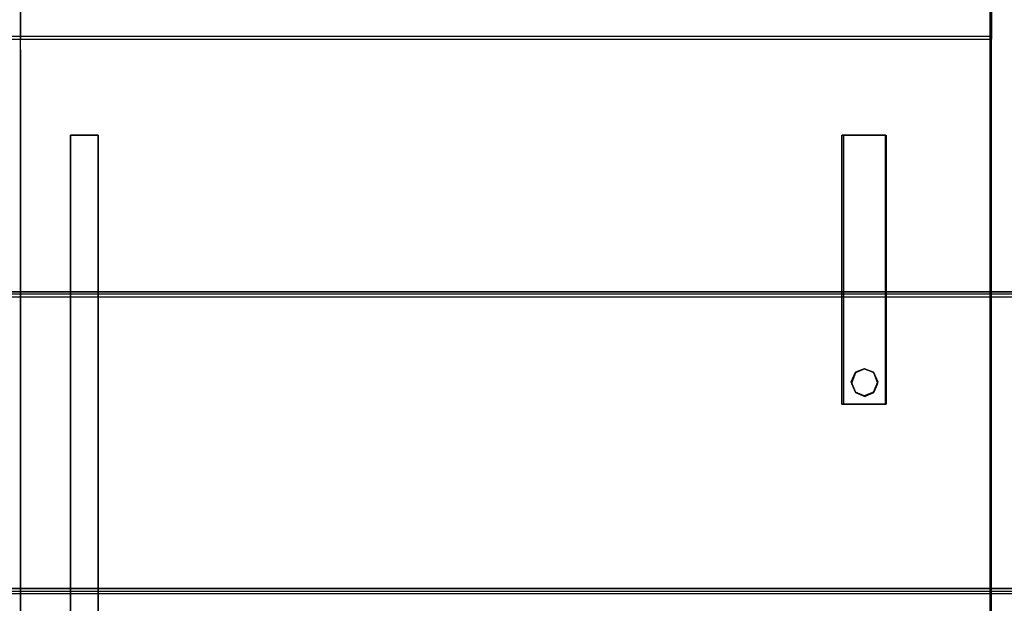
# Model space of a CAD drawing. Header units: millimetres. Extents: x -1290 to 1795, y -4192 to -1311.
# Tile 967 of 1056: x 1480.52 to 1484.17, y -2167.76 to -2165.6. Entities that reach past the tile are written whole.
import ezdxf

# ---------------------------------------------------------------- set-up
doc = ezdxf.new("R2010")
doc.units = ezdxf.units.MM
doc.layers.add('30', color=7, linetype='Continuous')
doc.layers.add('45', color=7, linetype='Continuous')
doc.layers.add('Aparatura', color=7, linetype='Continuous', lineweight=13)

# ---------------------------------------------------------------- blocks, each defined once
blk = doc.blocks.new('*U258')
at = {"layer": '30', "color": 7}
for points in [[(548.842747, -112.660752), (117.158256, -112.660752), (117.158256, -114.175659), (117.158256, -135.246649), (117.158256, -136.761557), (548.842747, -136.761557), (548.842747, -135.246649), (548.842747, -114.175659), (548.842747, -112.660752)], [(117.158256, -136.673578), (548.842747, -136.673578), (117.158256, -136.673578)], [(548.842747, -136.673578), (117.158256, -136.673578), (117.158256, -138.151425), (117.158256, -139.712923), (117.158256, -142.250357), (548.842747, -142.250357), (548.842747, -139.712923), (548.842747, -138.151425), (548.842747, -136.673578)], [(548.79978, -136.71667), (117.201224, -136.71667), (117.201224, -138.171678), (117.201224, -139.709045), (117.201224, -142.207266), (548.79978, -142.207266), (548.79978, -139.709045), (548.79978, -138.171678), (548.79978, -136.71667)], [(117.158256, -142.162378), (548.842747, -142.162378), (117.158256, -142.162378)]]:
    blk.add_lwpolyline(points, close=True, dxfattribs=at)
blk = doc.blocks.new('*U261')
at = {"layer": '45', "color": 139}
for points in [[(396.451079, -87.696317), (396.451079, -131.996338)], [(378.483471, -131.996338), (378.483471, -129.570637)], [(360.487218, -131.994542), (378.485261, -131.994542)], [(378.483471, -132.050203), (378.483471, -131.949655)], [(378.483471, -131.994542), (396.452869, -131.994542)], [(378.483471, -146.354838), (378.483471, -131.994542)], [(378.483471, -132.193841), (378.483471, -132.048407)], [(396.451079, -146.354838), (396.451079, -131.994542)], [(378.483471, -132.192046), (378.483471, -145.674349)], [(379.409064, -133.775664), (379.409064, -143.223511)], [(379.409064, -133.775664), (379.924675, -133.775664)], [(379.409064, -133.775664), (379.409064, -143.214533)], [(379.409064, -133.775664), (379.924675, -133.775664)], [(379.922885, -133.775664), (379.922885, -143.223511)], [(379.922885, -133.775664), (379.922885, -143.214533)], [(393.681461, -138.750955), (393.681461, -133.775664)], [(393.681461, -133.775664), (394.492474, -133.775664)], [(393.717267, -138.750955), (393.717267, -133.775664)], [(393.717267, -133.775664), (394.501425, -133.775664)], [(394.490683, -138.750955), (394.490683, -133.775664)], [(394.499635, -138.750955), (394.499635, -133.775664)], [(393.681461, -138.74916), (394.492474, -138.74916)], [(393.717267, -138.74916), (394.501425, -138.74916)]]:
    blk.add_lwpolyline(points, dxfattribs=at)
at = {"layer": '45', "color": 7}
blk.add_lwpolyline([(378.483471, -129.571877), (378.483471, -131.951606), (378.483471, -131.996338), (396.452869, -131.996338), (396.452869, -128.283602)], dxfattribs=at)
at = {"layer": '45', "color": 59}
for points in [[(378.483471, -129.571877), (378.483471, -131.951606), (378.483471, -131.996338), (396.452869, -131.996338), (396.452869, -128.283602)], [(379.409064, -143.214353), (379.409064, -133.775664), (379.922192, -133.775664), (379.922192, -143.214353)]]:
    blk.add_lwpolyline(points, dxfattribs=at)
at = {"layer": '45', "color": 7}
for points in [[(396.452869, -131.949655), (324.514406, -131.949655), (324.514406, -179.677258), (396.452869, -179.677258), (396.452869, -131.949655)], [(380.921442, -144.207428), (380.408314, -144.091122), (380.048224, -143.72431), (379.922192, -143.214353), (379.922192, -133.775664), (379.409064, -133.775664), (379.409064, -143.214353), (379.526094, -143.795883), (379.850174, -144.287948), (380.336296, -144.592133), (380.921442, -144.726332), (381.317541, -144.726332), (381.317541, -144.207428), (380.921442, -144.207428)], [(380.921442, -144.207428), (380.408314, -144.091122), (380.048224, -143.72431), (379.922192, -143.214353), (379.922192, -133.775664), (379.409064, -133.775664), (379.409064, -143.214353), (379.526094, -143.795883), (379.850174, -144.287948), (380.336296, -144.592133), (380.921442, -144.726332), (381.317541, -144.726332), (381.317541, -144.207428), (380.921442, -144.207428)], [(380.921442, -144.207428), (380.408314, -144.091122), (380.048224, -143.72431), (379.922192, -143.214353), (379.922192, -133.775664), (379.409064, -133.775664), (379.409064, -143.214353), (379.526094, -143.795883), (379.850174, -144.287948), (380.336296, -144.592133), (380.921442, -144.726332), (381.317541, -144.726332), (381.317541, -144.207428), (380.921442, -144.207428)], [(394.492474, -138.750955), (394.492474, -133.775664), (393.681461, -133.775664), (393.681461, -138.750955), (394.492474, -138.750955)], [(394.492474, -138.750955), (394.492474, -133.775664), (393.681461, -133.775664), (393.681461, -138.750955), (394.492474, -138.750955)], [(394.492474, -138.750955), (394.492474, -133.775664), (393.681461, -133.775664), (393.681461, -138.750955), (394.492474, -138.750955)], [(394.268098, -138.158445), (394.349248, -138.337994), (394.268098, -138.52652), (394.096781, -138.598339), (393.934481, -138.52652), (393.853331, -138.337994), (393.934481, -138.158445), (394.096781, -138.095603), (394.268098, -138.158445)], [(394.268098, -138.158445), (394.349248, -138.337994), (394.268098, -138.52652), (394.096781, -138.598339), (393.934481, -138.52652), (393.853331, -138.337994), (393.934481, -138.158445), (394.096781, -138.095603), (394.268098, -138.158445)], [(394.268098, -138.158445), (394.349248, -138.337994), (394.268098, -138.52652), (394.096781, -138.598339), (393.934481, -138.52652), (393.853331, -138.337994), (393.934481, -138.158445), (394.096781, -138.095603), (394.268098, -138.158445)]]:
    blk.add_lwpolyline(points, close=True, dxfattribs=at)
at = {"layer": '45', "color": 59}
for points in [[(396.452869, -131.949655), (324.514406, -131.949655), (324.514406, -179.677258), (396.452869, -179.677258), (396.452869, -131.949655)], [(380.921442, -144.207428), (380.408314, -144.091122), (380.048224, -143.72431), (379.922192, -143.214353), (379.922192, -133.775664), (379.409064, -133.775664), (379.409064, -143.214353), (379.526094, -143.795883), (379.850174, -144.287948), (380.336296, -144.592133), (380.921442, -144.726332), (381.317541, -144.726332), (381.317541, -144.207428), (380.921442, -144.207428)], [(393.681461, -138.750955), (393.681461, -133.775664), (393.717503, -133.775664), (394.492415, -133.775664), (394.501425, -133.775664), (394.501425, -138.750955), (394.492415, -138.750955), (393.717503, -138.750955), (393.681461, -138.750955)], [(394.492474, -138.750955), (394.492474, -133.775664), (393.681461, -133.775664), (393.681461, -138.750955), (394.492474, -138.750955)], [(394.268098, -138.158445), (394.349248, -138.337994), (394.268098, -138.52652), (394.096781, -138.598339), (393.934481, -138.52652), (393.853331, -138.337994), (393.934481, -138.158445), (394.096781, -138.095603), (394.268098, -138.158445)]]:
    blk.add_lwpolyline(points, close=True, dxfattribs=at)
at = {"layer": '45', "color": 1}
blk.add_lwpolyline([(380.921442, -144.207428), (380.408314, -144.091122), (380.048224, -143.72431), (379.922192, -143.214353), (379.922192, -133.775664), (379.409064, -133.775664), (379.409064, -143.214353), (379.526094, -143.795883), (379.850174, -144.287948), (380.336296, -144.592133), (380.921442, -144.726332), (381.317541, -144.726332), (381.317541, -144.207428), (380.921442, -144.207428)], close=True, dxfattribs=at)
at = {"layer": '45', "color": 139}
for points in [[(394.349248, -138.337994), (394.268098, -138.158445), (394.096781, -138.095603), (393.934481, -138.158445), (393.853331, -138.337994), (393.934481, -138.52652), (394.096781, -138.598339), (394.268098, -138.52652), (394.349248, -138.337994)], [(394.349248, -138.364926), (394.277105, -138.167423), (394.105766, -138.095603), (393.934426, -138.167423), (393.862283, -138.364926), (393.934426, -138.535497), (394.105766, -138.607317), (394.277105, -138.535497), (394.349248, -138.364926)]]:
    blk.add_lwpolyline(points, close=True, dxfattribs=at)
blk = doc.blocks.new('*C262')
at = {"layer": '45', "color": 7}
blk.add_lwpolyline([(414.433141, -83.688793), (396.424224, -83.688793), (396.424224, -165.717356), (414.433141, -165.717356), (432.430921, -165.717356), (450.439838, -165.717356), (450.439838, -83.688793), (432.430921, -83.688793), (414.433141, -83.688793)], close=True, dxfattribs=at)
at = {"layer": '45', "color": 139}
for points in [[(414.433141, -83.688793), (396.424224, -83.688793), (396.424224, -165.717356), (414.433141, -165.717356), (432.430921, -165.717356), (450.439838, -165.717356), (450.439838, -83.688793), (432.430921, -83.688793), (414.433141, -83.688793)], [(414.43851, -83.704953), (396.440337, -83.704953), (396.440337, -165.701197), (414.43851, -165.701197), (432.425552, -165.701197), (450.423725, -165.701197), (450.423725, -83.704953), (432.425552, -83.704953), (414.43851, -83.704953)]]:
    blk.add_lwpolyline(points, close=True, dxfattribs=at)

msp = doc.modelspace()

# ---------------------------------------------------------------- block references
at = {"layer": 'Aparatura', "color": 7, "lineweight": 13, "xscale": 0.2, "yscale": 0.2, "zscale": 0.2}
for name in ['*U261', '*C262', '*U258']:
    msp.add_blockref(name, (1404.8289, -2139.2723), dxfattribs=at)

doc.saveas('drawing.dxf')
